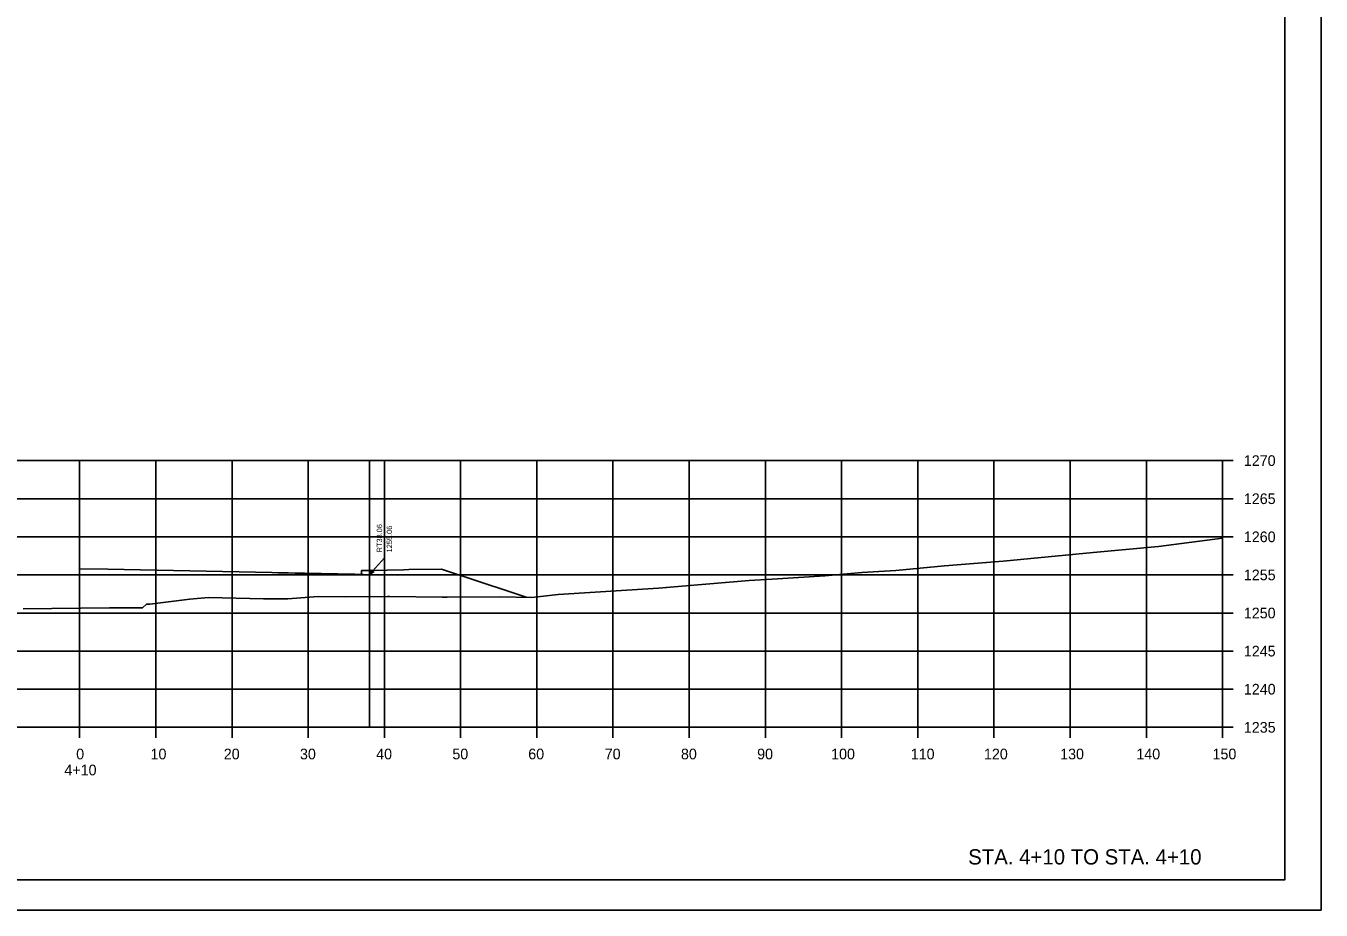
# Model space of a CAD drawing. Extents: x -70 to 701944, y -4 to 666871.
# Drawn here: x 667055.7 to 667225.7, y 658864.3 to 658980.3 of the extents above; entities that cross this region are included whole.
import ezdxf

# ---------------------------------------------------------------- set-up
doc = ezdxf.new("R2010")
doc.units = 0
for name, color, linetype in [('R_Axis', 7, 'Continuous'), ('R_Axis Annot', 7, 'Continuous'), ('R_Border', 7, 'Continuous'), ('R_Draft', 7, 'Continuous'), ('R_Exist Surface', 7, 'Continuous'), ('R_Fin Surface', 7, 'Continuous'), ('R_Grid', 7, 'Continuous'), ('R_No Plot', 7, 'Continuous'), ('R_Proposed Road', 7, 'Continuous')]:
    doc.layers.add(name, color=color, linetype=linetype)

msp = doc.modelspace()

# ---------------------------------------------------------------- linework, layer by layer
at = {"layer": 'R_Axis'}
for p, q in [((667212.75, 658888.28), (667212.75, 658923.28)), ((667214.15, 658923.28), (667212.75, 658923.28)), ((667214.15, 658918.28), (667212.75, 658918.28)), ((667214.15, 658913.28), (667212.75, 658913.28)), ((667214.15, 658908.28), (667212.75, 658908.28)), ((667214.15, 658903.28), (667212.75, 658903.28)), ((667214.15, 658898.28), (667212.75, 658898.28)), ((667214.15, 658893.28), (667212.75, 658893.28)), ((666912.75, 658888.28), (667212.75, 658888.28)), ((667062.75, 658886.88), (667062.75, 658888.28)), ((667072.75, 658886.88), (667072.75, 658888.28)), ((667082.75, 658886.88), (667082.75, 658888.28)), ((667092.75, 658886.88), (667092.75, 658888.28)), ((667102.75, 658886.88), (667102.75, 658888.28)), ((667112.75, 658886.88), (667112.75, 658888.28)), ((667122.75, 658886.88), (667122.75, 658888.28)), ((667132.75, 658886.88), (667132.75, 658888.28)), ((667142.75, 658886.88), (667142.75, 658888.28)), ((667152.75, 658886.88), (667152.75, 658888.28)), ((667162.75, 658886.88), (667162.75, 658888.28)), ((667172.75, 658886.88), (667172.75, 658888.28)), ((667182.75, 658886.88), (667182.75, 658888.28)), ((667192.75, 658886.88), (667192.75, 658888.28)), ((667202.75, 658886.88), (667202.75, 658888.28)), ((667212.75, 658886.88), (667212.75, 658888.28)), ((667214.15, 658888.28), (667212.75, 658888.28))]:
    msp.add_line(p, q, dxfattribs=at)
at = {"layer": 'R_Border'}
for q in [(667220.93, 659073.74), (666904.75, 658868.28)]:
    msp.add_line((667220.93, 658868.28), q, dxfattribs=at)
at = {"layer": 'R_Draft'}
msp.add_line((667102.75, 658911.24), (667102.75, 658915.31), dxfattribs=at)
for points in [[(667100.81, 658908.33), (667102.75, 658910.54), (667102.75, 658911.24)], [(667101.13, 658908.96), (667100.81, 658908.33), (667101.39, 658908.73)]]:
    msp.add_lwpolyline(points, dxfattribs=at)
at = {"layer": 'R_Exist Surface'}
msp.add_lwpolyline([(667055.32, 658903.83), (667066.67, 658903.95), (667069.6, 658903.98), (667070.02, 658903.98), (667070.95, 658903.95), (667071, 658903.95), (667071.02, 658903.97), (667071.54, 658904.43), (667071.58, 658904.43), (667071.97, 658904.45), (667077.23, 658905.08), (667079.67, 658905.31), (667086.9, 658905.15), (667090.09, 658905.16), (667094.04, 658905.46), (667097.67, 658905.42), (667103.14, 658905.44), (667103.15, 658905.44), (667103.47, 658905.44), (667110.32, 658905.36), (667110.97, 658905.35), (667117.85, 658905.42), (667122.08, 658905.33), (667125.54, 658905.72), (667138.71, 658906.55), (667150.64, 658907.55), (667153.65, 658907.74), (667160.56, 658908.18), (667165.43, 658908.59), (667169.86, 658908.88), (667176.26, 658909.48), (667183.98, 658910.09), (667195.79, 658911.23), (667204.36, 658912.01), (667212.75, 658913.09)], dxfattribs=at)
at = {"layer": 'R_Fin Surface'}
msp.add_lwpolyline([(667062.75, 658909.09), (667066.44, 658909.02), (667098.75, 658908.37), (667098.89, 658908.37), (667099.75, 658908.35), (667099.76, 658908.78), (667099.76, 658908.85), (667100.18, 658908.85), (667100.25, 658908.85), (667100.95, 658908.87), (667105.25, 658908.95), (667105.95, 658908.97), (667110.25, 658909.05), (667119.53, 658905.96), (667121.37, 658905.35)], dxfattribs=at)
at = {"layer": 'R_Grid'}
for p, q in [((666912.75, 658923.28), (667212.75, 658923.28)), ((666912.75, 658923.28), (667212.75, 658923.28)), ((667062.75, 658888.28), (667062.75, 658923.28)), ((667062.75, 658888.28), (667062.75, 658923.28)), ((667072.75, 658888.28), (667072.75, 658923.28)), ((667072.75, 658888.28), (667072.75, 658923.28)), ((667082.75, 658888.28), (667082.75, 658923.28)), ((667082.75, 658888.28), (667082.75, 658923.28)), ((667092.75, 658888.28), (667092.75, 658923.28)), ((667092.75, 658888.28), (667092.75, 658923.28)), ((667102.75, 658888.28), (667102.75, 658923.28)), ((667102.75, 658888.28), (667102.75, 658923.28)), ((667112.75, 658888.28), (667112.75, 658923.28)), ((667112.75, 658888.28), (667112.75, 658923.28)), ((667122.75, 658888.28), (667122.75, 658923.28)), ((667122.75, 658888.28), (667122.75, 658923.28)), ((667132.75, 658888.28), (667132.75, 658923.28)), ((667132.75, 658888.28), (667132.75, 658923.28)), ((667142.75, 658888.28), (667142.75, 658923.28)), ((667142.75, 658888.28), (667142.75, 658923.28)), ((667152.75, 658888.28), (667152.75, 658923.28)), ((667152.75, 658888.28), (667152.75, 658923.28)), ((667162.75, 658888.28), (667162.75, 658923.28)), ((667162.75, 658888.28), (667162.75, 658923.28)), ((667172.75, 658888.28), (667172.75, 658923.28)), ((667172.75, 658888.28), (667172.75, 658923.28)), ((667182.75, 658888.28), (667182.75, 658923.28)), ((667182.75, 658888.28), (667182.75, 658923.28)), ((667192.75, 658888.28), (667192.75, 658923.28)), ((667192.75, 658888.28), (667192.75, 658923.28)), ((667202.75, 658888.28), (667202.75, 658923.28)), ((667202.75, 658888.28), (667202.75, 658923.28)), ((667212.75, 658888.28), (667212.75, 658923.28)), ((667212.75, 658888.28), (667212.75, 658923.28)), ((666912.75, 658918.28), (667212.75, 658918.28)), ((666912.75, 658918.28), (667212.75, 658918.28)), ((666912.75, 658913.28), (667212.75, 658913.28)), ((666912.75, 658913.28), (667212.75, 658913.28)), ((666912.75, 658908.28), (667212.75, 658908.28)), ((666912.75, 658908.28), (667212.75, 658908.28)), ((666912.75, 658903.28), (667212.75, 658903.28)), ((666912.75, 658903.28), (667212.75, 658903.28)), ((666912.75, 658898.28), (667212.75, 658898.28)), ((666912.75, 658898.28), (667212.75, 658898.28)), ((666912.75, 658893.28), (667212.75, 658893.28)), ((666912.75, 658893.28), (667212.75, 658893.28)), ((666912.75, 658888.28), (667212.75, 658888.28)), ((666912.75, 658888.28), (667212.75, 658888.28))]:
    msp.add_line(p, q, dxfattribs=at)
at = {"layer": 'R_No Plot'}
msp.add_line((666892.35, 658864.3), (667225.69, 658864.3), dxfattribs=at)
for points in [[(666892.35, 659077.63), (667225.69, 659077.63), (667225.69, 658864.3), (666892.35, 658864.3)], [(667138.67, 659073.74), (667138.67, 659063.86), (667174.41, 659063.86), (667174.41, 659060.94), (667197.6, 659060.94), (667197.6, 659036.61), (667220.93, 659036.61), (667220.93, 658868.28), (666904.75, 658868.28), (666904.75, 659073.74)]]:
    msp.add_lwpolyline(points, close=True, dxfattribs=at)
at = {"layer": 'R_Proposed Road'}
for p, q in [((667100.81, 658888.28), (667100.81, 658923.28)), ((667104.44, 658908.26), (667088.81, 658908.57))]:
    msp.add_line(p, q, dxfattribs=at)

# ---------------------------------------------------------------- texts
at = {"layer": 'R_Axis Annot'}
for s, p in [('1270', (667215.55, 658922.58)), ('1265', (667215.55, 658917.58)), ('1260', (667215.55, 658912.58)), ('1255', (667215.55, 658907.58)), ('1250', (667215.55, 658902.58)), ('1245', (667215.55, 658897.58)), ('1240', (667215.55, 658892.58)), ('1235', (667215.55, 658887.58)), ('0', (667062.3, 658884.08)), ('10', (667072.06, 658884.08)), ('20', (667081.67, 658884.08)), ('30', (667091.67, 658884.08)), ('40', (667101.67, 658884.08)), ('50', (667111.67, 658884.08)), ('60', (667121.63, 658884.08)), ('70', (667131.67, 658884.08)), ('80', (667141.67, 658884.08)), ('90', (667151.67, 658884.08)), ('100', (667161.38, 658884.08)), ('110', (667171.83, 658884.08)), ('120', (667181.44, 658884.08)), ('130', (667191.44, 658884.08)), ('140', (667201.44, 658884.08)), ('150', (667211.44, 658884.08)), ('4+10', (667060.75, 658881.98))]:
    msp.add_text(s, height=1.4, dxfattribs=at).set_placement(p)
at = {"layer": 'R_Draft'}
for s, p in [('RT38.06', (667102.45, 658911.24)), ('1255.06', (667103.75, 658911.24))]:
    msp.add_text(s, height=0.7, rotation=90, dxfattribs=at).set_placement(p)
msp.add_text('STA. 4+10 TO STA. 4+10', height=2, dxfattribs=at).set_placement((667179.37, 658870.28))

doc.saveas('drawing.dxf')
